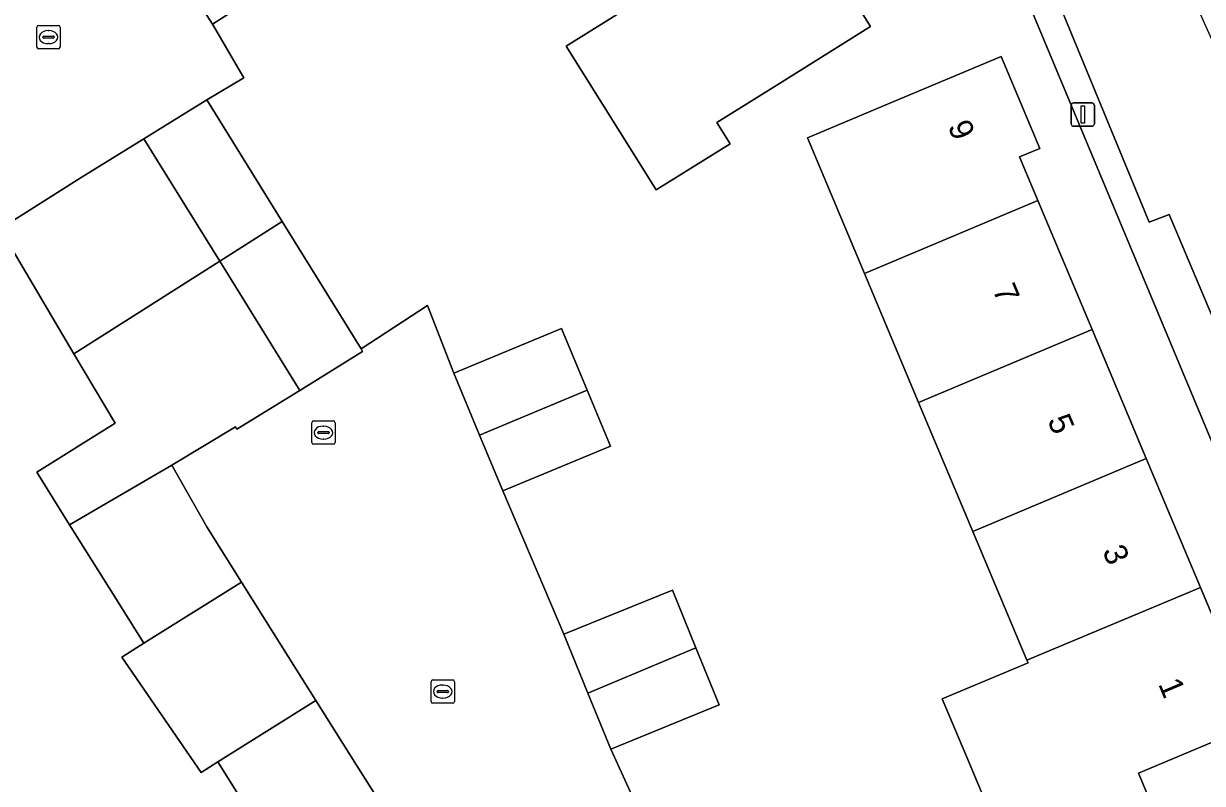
# Model space of a CAD drawing. Extents: x 157767 to 159172, y 387839 to 389425.
# Drawn here: x 158842.9 to 158893.5, y 388110.4 to 388143 of the extents above; entities that cross this region are included whole.
import ezdxf

# ---------------------------------------------------------------- set-up
doc = ezdxf.new("R2010")
doc.units = 0
for name, color, linetype in [('IMGEO_Erf', 7, 'Continuous'), ('IMGEO_Kolk', 7, 'Continuous'), ('IMGEO_Lichtmast', 7, 'Continuous'), ('IMGEO_Muur', 7, 'Continuous'), ('IMGEO_Pand', 7, 'Continuous'), ('IMGEO_Pand_nummerreeks', 7, 'Continuous'), ('IMGEO_Rijbaan_lokaal_open', 7, 'Continuous'), ('IMGEO_Voetpad_open', 7, 'Continuous')]:
    doc.layers.add(name, color=color, linetype=linetype)

msp = doc.modelspace()

# ---------------------------------------------------------------- linework, layer by layer
at = {"layer": 'IMGEO_Erf'}
for points in [[(158899.188, 388112.326), (158885.534, 388145.037), (158882.366, 388143.71), (158856.305, 388185.398), (158855.965, 388185.942), (158854.016, 388186.593), (158852.533, 388185.971), (158829.479, 388176.293)], [(158845.091, 388128.806), (158841.908, 388134.171), (158839.643, 388137.663), (158834.171, 388134.108), (158832.462, 388136.738), (158830.755, 388139.367), (158828.647, 388142.73), (158834.177, 388146.196), (158834.103, 388146.313), (158835.389, 388147.118), (158820.614, 388170.682), (158797.62, 388156.385)], [(158796.703, 388152.407), (158815.34, 388122.545), (158815.82, 388122.894), (158838.163, 388087.077), (158838.386, 388086.903), (158838.669, 388086.916), (158841.12, 388087.942), (158857.731, 388094.946), (158857.617, 388098.587), (158853.296, 388105.489), (158854.451, 388106.212), (158853.005, 388108.509), (158851.267, 388111.298), (158850.54, 388110.843), (158847.142, 388115.795), (158848.089, 388116.388), (158846.602, 388118.762), (158844.905, 388121.472), (158843.495, 388123.724), (158846.857, 388125.829), (158845.091, 388128.806)], [(158841.823, 388148.142), (158846.14, 388150.729), (158847.606, 388148.301), (158853.053, 388151.791), (158854.661, 388149.282), (158856.486, 388146.432), (158851.039, 388142.942), (158852.373, 388140.65), (158850.79, 388139.7), (158854.019, 388134.481), (158857.401, 388129.016), (158860.256, 388130.881), (158861.382, 388127.972), (158865.997, 388129.887), (158867.09, 388127.253), (158868.091, 388124.84), (158863.476, 388122.926), (158866.102, 388116.773), (158870.751, 388118.668), (158871.758, 388116.198), (158872.757, 388113.746), (158868.108, 388111.852), (158869.537, 388108.718)], [(158875.849, 388148.282), (158879.246, 388142.843), (158875.006, 388140.194), (158872.657, 388138.727), (158873.224, 388137.82), (158870.051, 388135.836), (158866.199, 388142.002), (158869.041, 388143.776)], [(158885.419, 388106.615), (158883.483, 388111.225), (158882.316, 388114), (158885.999, 388115.547), (158885.953, 388115.657), (158883.63, 388121.189), (158881.307, 388126.721), (158878.984, 388132.253), (158876.542, 388138.069), (158880.242, 388139.623), (158884.852, 388141.558), (158886.505, 388137.619), (158885.633, 388137.253), (158886.42, 388135.378), (158888.743, 388129.846), (158891.066, 388124.314), (158893.389, 388118.782), (158895.832, 388112.963), (158890.734, 388110.822), (158891.439, 388109.144)]]:
    msp.add_lwpolyline(points, dxfattribs=at)
at = {"layer": 'IMGEO_Kolk'}
for p, q in [((158843.5, 388141.966), (158843.5, 388142.818)), ((158843.575, 388142.892), (158844.427, 388142.892)), ((158844.501, 388142.818), (158844.501, 388141.966)), ((158843.759, 388142.386), (158843.759, 388142.398)), ((158844.197, 388142.349), (158843.799, 388142.349)), ((158843.802, 388142.435), (158844.2, 388142.435)), ((158843.988, 388142.672), (158844.013, 388142.672)), ((158844.243, 388142.398), (158844.243, 388142.386)), ((158844.427, 388141.892), (158843.575, 388141.892)), ((158844.011, 388142.112), (158843.986, 388142.112)), ((158855.29, 388124.998), (158855.29, 388125.85)), ((158855.365, 388125.924), (158856.217, 388125.924)), ((158855.778, 388125.704), (158855.803, 388125.704)), ((158856.291, 388125.85), (158856.291, 388124.998)), ((158855.549, 388125.418), (158855.549, 388125.43)), ((158855.987, 388125.381), (158855.589, 388125.381)), ((158855.592, 388125.467), (158855.99, 388125.467)), ((158855.801, 388125.144), (158855.776, 388125.144)), ((158856.033, 388125.43), (158856.033, 388125.418)), ((158856.217, 388124.924), (158855.365, 388124.924)), ((158860.404, 388113.888), (158860.404, 388114.74)), ((158860.479, 388114.814), (158861.331, 388114.814)), ((158860.892, 388114.594), (158860.917, 388114.594)), ((158861.405, 388114.74), (158861.405, 388113.888)), ((158860.663, 388114.308), (158860.663, 388114.32)), ((158861.101, 388114.271), (158860.703, 388114.271)), ((158860.706, 388114.357), (158861.104, 388114.357)), ((158860.915, 388114.034), (158860.89, 388114.034)), ((158861.147, 388114.32), (158861.147, 388114.308)), ((158861.331, 388113.814), (158860.479, 388113.814))]:
    msp.add_line(p, q, dxfattribs=at)
for points in [[(158843.5, 388141.966), (158843.5, 388142.818)], [(158843.575, 388142.892), (158844.427, 388142.892)], [(158844.501, 388142.818), (158844.501, 388141.966)], [(158844.427, 388141.892), (158843.575, 388141.892)], [(158855.29, 388124.998), (158855.29, 388125.85)], [(158855.365, 388125.924), (158856.217, 388125.924)], [(158856.291, 388125.85), (158856.291, 388124.998)], [(158856.217, 388124.924), (158855.365, 388124.924)], [(158860.404, 388113.888), (158860.404, 388114.74)], [(158860.479, 388114.814), (158861.331, 388114.814)], [(158861.405, 388114.74), (158861.405, 388113.888)], [(158861.331, 388113.814), (158860.479, 388113.814)]]:
    msp.add_lwpolyline(points, dxfattribs=at)
for centre, radius, start, end in [((158843.577, 388142.816), 0.0765, 91.552, 178.448), ((158843.577, 388142.816), 0.0765, 91.552, 178.448), ((158844.425, 388142.816), 0.0765, 1.552, 88.448), ((158844.425, 388142.816), 0.0765, 1.552, 88.448), ((158843.799, 388142.395), 0.0403, 85.8775, 175.7526), ((158843.796, 388142.385), 0.0366, 178.938, 274.7102), ((158844.2, 388142.392), 0.043, 264.8664, 352.4533), ((158844.204, 388142.397), 0.0386, 1.7309, 96.639), ((158843.577, 388141.968), 0.0765, 181.552, 268.448), ((158843.577, 388141.968), 0.0765, 181.552, 268.448), ((158844.425, 388141.968), 0.0765, 271.552, 358.448), ((158844.425, 388141.968), 0.0765, 271.552, 358.448), ((158855.367, 388125.848), 0.0765, 91.552, 178.448), ((158855.367, 388125.848), 0.0765, 91.552, 178.448), ((158856.215, 388125.848), 0.0765, 1.552, 88.448), ((158856.215, 388125.848), 0.0765, 1.552, 88.448), ((158855.589, 388125.427), 0.0403, 85.8775, 175.7526), ((158855.586, 388125.417), 0.0366, 178.938, 274.7102), ((158855.99, 388125.424), 0.043, 264.8664, 352.4533), ((158855.994, 388125.429), 0.0386, 1.7309, 96.639), ((158855.367, 388125), 0.0765, 181.552, 268.448), ((158855.367, 388125), 0.0765, 181.552, 268.448), ((158856.215, 388125), 0.0765, 271.552, 358.448), ((158856.215, 388125), 0.0765, 271.552, 358.448), ((158860.481, 388114.738), 0.0765, 91.552, 178.448), ((158860.481, 388114.738), 0.0765, 91.552, 178.448), ((158861.329, 388114.738), 0.0765, 1.552, 88.448), ((158861.329, 388114.738), 0.0765, 1.552, 88.448), ((158860.703, 388114.317), 0.0403, 85.8775, 175.7526), ((158860.7, 388114.307), 0.0366, 178.938, 274.7102), ((158861.104, 388114.314), 0.043, 264.8664, 352.4533), ((158861.108, 388114.319), 0.0386, 1.7309, 96.639), ((158860.481, 388113.89), 0.0765, 181.552, 268.448), ((158860.481, 388113.89), 0.0765, 181.552, 268.448), ((158861.329, 388113.89), 0.0765, 271.552, 358.448), ((158861.329, 388113.89), 0.0765, 271.552, 358.448)]:
    msp.add_arc(centre, radius, start, end, dxfattribs=at)
for centre, major_axis, ratio, start_param, end_param in [((158843.987, 388142.392), (-0.387, 0.002), 0.722429, 4.712389, 7.853982), ((158844.012, 388142.392), (-0.39, 0.002), 0.717154, 1.570796, 4.712389), ((158855.777, 388125.424), (-0.387, 0.002), 0.722429, 4.712389, 7.853982), ((158855.802, 388125.424), (-0.39, 0.002), 0.717154, 1.570796, 4.712389), ((158860.891, 388114.314), (-0.387, 0.002), 0.722429, 4.712389, 7.853982), ((158860.916, 388114.314), (-0.39, 0.002), 0.717154, 1.570796, 4.712389)]:
    msp.add_ellipse(centre, major_axis=major_axis, ratio=ratio, start_param=start_param, end_param=end_param, dxfattribs=at)
at = {"layer": 'IMGEO_Lichtmast'}
for p, q in [((158887.852, 388138.669), (158887.852, 388139.469)), ((158887.852, 388139.469), (158887.852, 388138.669)), ((158887.952, 388139.569), (158888.742, 388139.569)), ((158888.742, 388139.569), (158887.952, 388139.569)), ((158888.842, 388139.469), (158888.842, 388138.669)), ((158888.842, 388138.669), (158888.842, 388139.469)), ((158888.742, 388138.569), (158887.952, 388138.569)), ((158887.952, 388138.569), (158888.742, 388138.569))]:
    msp.add_line(p, q, dxfattribs=at)
msp.add_lwpolyline([(158888.272, 388139.444), (158888.422, 388139.444), (158888.422, 388138.694), (158888.272, 388138.694), (158888.272, 388139.444)], dxfattribs=at)
for centre, start, end in [((158887.952, 388139.469), 90, 180), ((158887.952, 388139.469), 90, 180), ((158888.742, 388139.469), 0, 90), ((158888.742, 388139.469), 360, 90), ((158887.952, 388138.669), 180, 270), ((158887.952, 388138.669), 180, 270), ((158888.742, 388138.669), 270, 0), ((158888.742, 388138.669), 270, 0)]:
    msp.add_arc(centre, 0.1, start, end, dxfattribs=at)
at = {"layer": 'IMGEO_Muur'}
msp.add_lwpolyline([(158851.039, 388142.942), (158852.373, 388140.65), (158850.79, 388139.7)], dxfattribs=at)
at = {"layer": 'IMGEO_Pand'}
for points in [[(158849.214, 388145.79), (158851.039, 388142.942), (158856.486, 388146.432), (158854.661, 388149.282)], [(158868.928, 388143.957), (158869.041, 388143.776), (158866.199, 388142.002), (158870.051, 388135.836), (158873.224, 388137.82), (158872.657, 388138.727), (158875.006, 388140.194), (158879.246, 388142.843), (158875.849, 388148.282)], [(158878.984, 388132.253), (158886.42, 388135.378), (158885.633, 388137.253), (158886.505, 388137.619), (158884.852, 388141.558), (158880.242, 388139.623), (158876.542, 388138.069)], [(158848.095, 388138.032), (158851.344, 388132.781), (158854.019, 388134.481), (158850.79, 388139.7)], [(158845.091, 388128.806), (158851.344, 388132.781), (158848.095, 388138.032), (158845.398, 388136.363), (158841.908, 388134.171)], [(158881.307, 388126.721), (158888.743, 388129.846), (158886.42, 388135.378), (158878.984, 388132.253)], [(158851.344, 388132.781), (158854.775, 388127.236), (158857.47, 388128.904), (158857.401, 388129.016), (158854.019, 388134.481)], [(158844.905, 388121.472), (158849.29, 388124.032), (158852.016, 388125.668), (158852.078, 388125.567), (158854.775, 388127.236), (158851.344, 388132.781), (158845.091, 388128.806), (158846.857, 388125.829), (158843.495, 388123.724)], [(158862.484, 388125.317), (158867.09, 388127.253), (158865.997, 388129.887), (158861.382, 388127.972)], [(158883.63, 388121.189), (158891.066, 388124.314), (158888.743, 388129.846), (158881.307, 388126.721)], [(158862.484, 388125.317), (158863.476, 388122.926), (158868.091, 388124.84), (158867.09, 388127.253)], [(158883.63, 388121.189), (158885.953, 388115.657), (158893.389, 388118.782), (158891.066, 388124.314)], [(158844.905, 388121.472), (158846.602, 388118.762), (158848.089, 388116.388), (158852.277, 388119.009), (158850.79, 388121.384), (158849.29, 388124.032)], [(158853.648, 388116.82), (158852.277, 388119.009), (158848.089, 388116.388), (158847.142, 388115.795), (158850.54, 388110.843), (158851.267, 388111.298), (158855.468, 388113.928)], [(158867.129, 388114.253), (158871.758, 388116.198), (158870.751, 388118.668), (158866.102, 388116.773)], [(158885.953, 388115.657), (158885.999, 388115.547), (158882.316, 388114), (158883.483, 388111.225), (158885.419, 388106.615), (158891.439, 388109.144), (158890.734, 388110.822), (158895.832, 388112.963), (158893.389, 388118.782)], [(158867.129, 388114.253), (158868.108, 388111.852), (158872.757, 388113.746), (158871.758, 388116.198)], [(158851.267, 388111.298), (158853.005, 388108.509), (158854.451, 388106.212), (158858.664, 388108.85), (158857.211, 388111.157), (158855.468, 388113.928)]]:
    msp.add_lwpolyline(points, close=True, dxfattribs=at)
at = {"layer": 'IMGEO_Rijbaan_lokaal_open'}
for points in [[(158883.619, 388155.202), (158887.563, 388145.935), (158886.614, 388145.566), (158891.198, 388134.449), (158892.048, 388134.789), (158896.832, 388123.441), (158896.022, 388123.072), (158900.257, 388112.735), (158904.235, 388114.372), (158903.356, 388116.731), (158905.015, 388117.459), (158896.106, 388138.55), (158895.646, 388138.344), (158893.199, 388143.813), (158893.829, 388144.172), (158886.139, 388162.594), (158884.607, 388166.263), (158884.461, 388166.613), (158883.272, 388166.106), (158882.956, 388166.846), (158877.965, 388164.8), (158865.858, 388184.316), (158863.651, 388189.495)], [(158841.908, 388134.171), (158845.398, 388136.363), (158848.095, 388138.032), (158850.79, 388139.7), (158852.373, 388140.65), (158851.039, 388142.942), (158849.214, 388145.79), (158847.606, 388148.301), (158846.14, 388150.729), (158841.823, 388148.142)]]:
    msp.add_lwpolyline(points, dxfattribs=at)
msp.add_lwpolyline([(158857.211, 388111.157), (158858.664, 388108.85), (158862.994, 388101.972), (158863.365, 388101.383), (158871.092, 388104.747), (158869.537, 388108.718), (158868.108, 388111.852), (158867.129, 388114.253), (158866.102, 388116.773), (158863.476, 388122.926), (158862.484, 388125.317), (158861.382, 388127.972), (158860.256, 388130.881), (158857.401, 388129.016), (158857.47, 388128.904), (158854.775, 388127.236), (158852.078, 388125.567), (158852.016, 388125.668), (158849.29, 388124.032), (158850.79, 388121.384), (158852.277, 388119.009), (158853.648, 388116.82), (158855.468, 388113.928)], close=True, dxfattribs=at)
at = {"layer": 'IMGEO_Voetpad_open'}
msp.add_lwpolyline([(158851.348, 388188.842), (158852.035, 388187.211), (158852.533, 388185.971), (158854.016, 388186.593), (158855.965, 388185.942), (158856.305, 388185.398), (158882.366, 388143.71), (158885.534, 388145.037), (158899.188, 388112.326), (158900.257, 388112.735), (158896.022, 388123.072), (158896.832, 388123.441), (158892.048, 388134.789), (158891.198, 388134.449), (158886.614, 388145.566), (158887.563, 388145.935), (158883.619, 388155.202)], dxfattribs=at)

# ---------------------------------------------------------------- texts
at = {"layer": 'IMGEO_Pand_nummerreeks'}
for s, rotation, p in [('9', 292.7653, (158882.547, 388138.572)), ('7', 292.7768, (158884.466, 388131.56)), ('5', 292.7768, (158886.819, 388125.956)), ('3', 292.7768, (158889.172, 388120.352)), ('1', 292.7768, (158891.569, 388114.643))]:
    msp.add_text(s, height=1, rotation=rotation, dxfattribs=at).set_placement(p)

doc.saveas('drawing.dxf')
